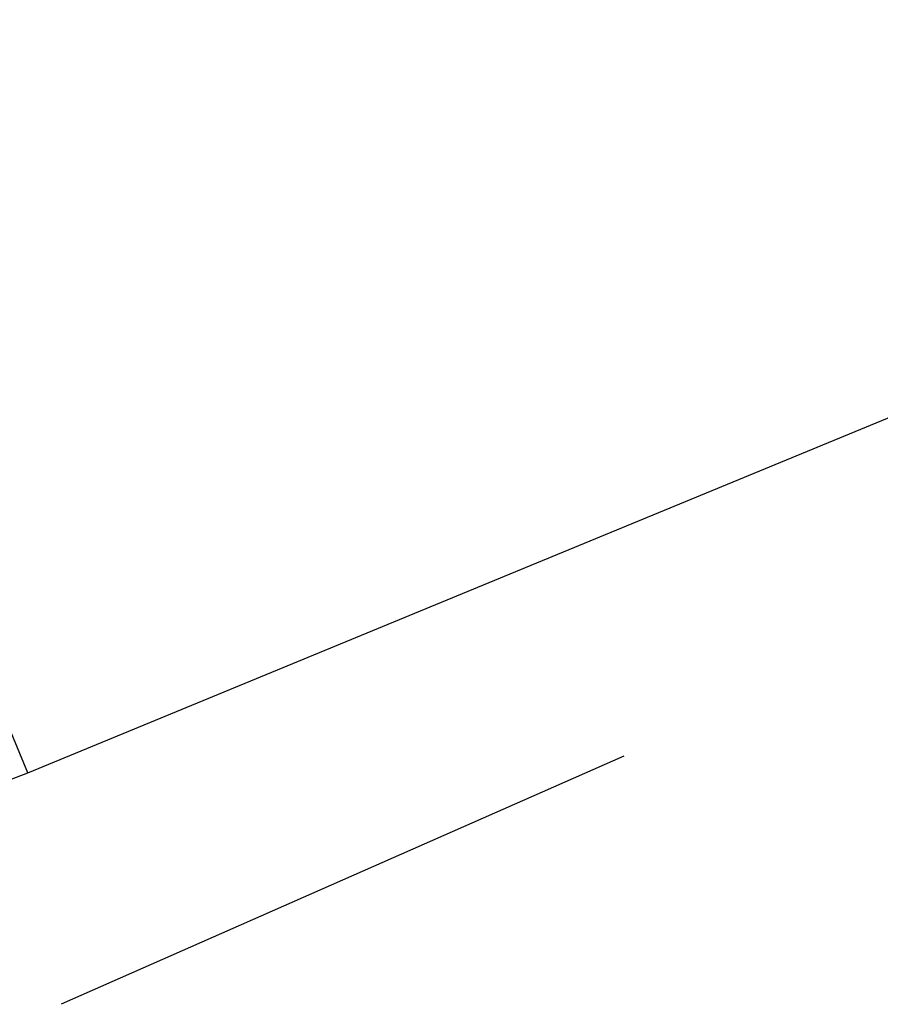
# Model space of a CAD drawing. Header units: feet. Extents: x -79 to 198, y -22 to 181.
# Tile 577 of 656: x 45.007 to 45.7, y 144.498 to 145.291. Entities that reach past the tile are written whole.
import ezdxf

# ---------------------------------------------------------------- set-up
doc = ezdxf.new("R2010")
doc.units = ezdxf.units.FT
doc.layers.add('A-LINEA', color=7, linetype='CONTINUOUS')

msp = doc.modelspace()

# ---------------------------------------------------------------- linework, layer by layer
at = {"layer": 'A-LINEA'}
for p, q in [((45.0133, 144.6844), (48.44, 146.0978)), ((45.0133, 144.6844), (48.44, 146.0978)), ((45.4933, 144.6978), (45.04, 144.4978)), ((45.4933, 144.6978), (45.04, 144.4978))]:
    msp.add_line(p, q, dxfattribs=at)
msp.add_lwpolyline([(44.7333, 144.5778), (45.0133, 144.6844), (44.7867, 145.2311), (44.52, 145.1111), (44.7333, 144.5778)], dxfattribs=at)
msp.add_lwpolyline([(44.7333, 144.5778), (45.0133, 144.6844), (44.7867, 145.2311), (44.52, 145.1111), (44.7333, 144.5778)], dxfattribs=at)

doc.saveas('drawing.dxf')
